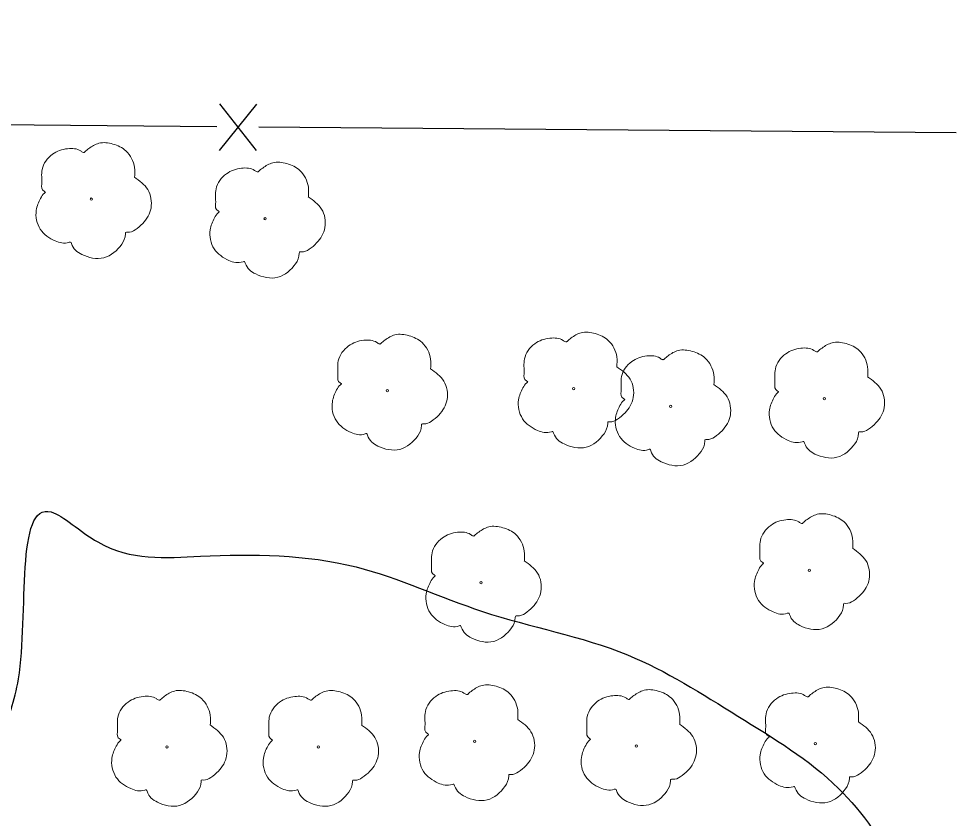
# Model space of a CAD drawing. Extents: x 2361708 to 2370558, y 6977955 to 6991887.
# Drawn here: x 2368480.4 to 2368561.2, y 6990190.4 to 6990259.1 of the extents above; entities that cross this region are included whole.
import ezdxf

# ---------------------------------------------------------------- set-up
doc = ezdxf.new("R2010")
doc.units = 0
doc.header["$LTSCALE"] = 1.9
for name, color, linetype, lineweight in [('17', 7, 'Continuous', 25), ('2', 7, 'Continuous', 25), ('29', 7, 'Continuous', 13), ('31', 7, 'Continuous', 13), ('35', 7, 'Continuous', 13)]:
    doc.layers.add(name, color=color, linetype=linetype, lineweight=lineweight)

msp = doc.modelspace()

# ---------------------------------------------------------------- linework, layer by layer
at = {"layer": '17'}
for p, q in [((2368500.848, 6990251.808), (2368497.616, 6990247.827)), ((2368497.648, 6990251.827), (2368500.816, 6990247.807)), ((2368497.426, 6990249.855), (2368437.429, 6990250.354)), ((2368561.025, 6990249.34), (2368501.027, 6990249.829))]:
    msp.add_line(p, q, dxfattribs=at)
at = {"layer": '2'}
for radius in [2100.552, 2101.512]:
    msp.add_arc((2367157.975, 6991697.061), radius, 309.22549, 315.32843, dxfattribs=at)
at = {"layer": '29'}
for centre in [(2368486.625, 6990243.632), (2368501.582, 6990241.954), (2368512.093, 6990227.154), (2368528.112, 6990227.336), (2368549.691, 6990226.471), (2368536.457, 6990225.805), (2368548.402, 6990211.718), (2368520.161, 6990210.64), (2368493.134, 6990196.522), (2368506.164, 6990196.516), (2368519.59, 6990197.003), (2368533.515, 6990196.586), (2368548.894, 6990196.802)]:
    msp.add_circle(centre, 0.1, dxfattribs=at)
for points in [[(2368482.66, 6990244.204), (2368482.679, 6990244.214), (2368482.599, 6990244.283), (2368482.363, 6990244.911), (2368482.4, 6990246.192), (2368483.288, 6990247.491), (2368484.594, 6990247.973), (2368485.715, 6990247.783), (2368485.946, 6990247.656), (2368486.017, 6990247.657), (2368486.066, 6990247.697), (2368486.414, 6990247.99), (2368487.28, 6990248.439), (2368488.49, 6990248.37), (2368489.606, 6990247.781), (2368490.339, 6990246.357), (2368490.347, 6990245.497)], [(2368497.616, 6990242.527), (2368497.636, 6990242.537), (2368497.555, 6990242.606), (2368497.319, 6990243.234), (2368497.357, 6990244.514), (2368498.245, 6990245.812), (2368499.55, 6990246.295), (2368500.672, 6990246.106), (2368500.904, 6990245.978), (2368500.974, 6990245.978), (2368501.023, 6990246.019), (2368501.37, 6990246.312), (2368502.236, 6990246.761), (2368503.447, 6990246.692), (2368504.562, 6990246.103), (2368505.296, 6990244.68), (2368505.304, 6990243.82)], [(2368490.337, 6990245.517), (2368491.478, 6990244.458), (2368491.763, 6990242.871), (2368491.055, 6990241.544), (2368490.4, 6990240.998), (2368489.732, 6990240.782), (2368489.582, 6990240.77), (2368489.563, 6990240.66), (2368489.242, 6990239.757), (2368487.703, 6990238.592), (2368485.81, 6990238.874), (2368484.911, 6990239.816), (2368484.84, 6990239.945), (2368484.72, 6990239.924), (2368483.509, 6990240.042), (2368482.239, 6990241.04), (2368481.894, 6990242.677), (2368482.264, 6990243.7), (2368482.59, 6990244.143), (2368482.66, 6990244.194)], [(2368505.294, 6990243.839), (2368506.434, 6990242.78), (2368506.719, 6990241.193), (2368506.012, 6990239.867), (2368505.357, 6990239.32), (2368504.689, 6990239.103), (2368504.539, 6990239.092), (2368504.52, 6990238.982), (2368504.199, 6990238.079), (2368502.66, 6990236.914), (2368500.767, 6990237.196), (2368499.868, 6990238.138), (2368499.796, 6990238.267), (2368499.677, 6990238.246), (2368498.466, 6990238.364), (2368497.196, 6990239.362), (2368496.851, 6990240.999), (2368497.221, 6990242.023), (2368497.546, 6990242.466), (2368497.616, 6990242.517)], [(2368508.127, 6990227.726), (2368508.147, 6990227.736), (2368508.067, 6990227.806), (2368507.831, 6990228.433), (2368507.869, 6990229.713), (2368508.756, 6990231.012), (2368510.062, 6990231.494), (2368511.184, 6990231.305), (2368511.415, 6990231.177), (2368511.485, 6990231.178), (2368511.534, 6990231.218), (2368511.882, 6990231.512), (2368512.747, 6990231.96), (2368513.958, 6990231.891), (2368515.074, 6990231.302), (2368515.808, 6990229.879), (2368515.816, 6990229.019)], [(2368524.146, 6990227.908), (2368524.166, 6990227.919), (2368524.086, 6990227.988), (2368523.85, 6990228.616), (2368523.888, 6990229.896), (2368524.775, 6990231.194), (2368526.081, 6990231.677), (2368527.203, 6990231.487), (2368527.434, 6990231.36), (2368527.504, 6990231.36), (2368527.553, 6990231.401), (2368527.901, 6990231.694), (2368528.766, 6990232.142), (2368529.977, 6990232.074), (2368531.093, 6990231.484), (2368531.827, 6990230.061), (2368531.835, 6990229.202)], [(2368545.726, 6990227.044), (2368545.746, 6990227.054), (2368545.665, 6990227.123), (2368545.429, 6990227.751), (2368545.467, 6990229.031), (2368546.355, 6990230.33), (2368547.66, 6990230.812), (2368548.782, 6990230.623), (2368549.013, 6990230.495), (2368549.083, 6990230.496), (2368549.133, 6990230.536), (2368549.48, 6990230.829), (2368550.346, 6990231.278), (2368551.556, 6990231.209), (2368552.672, 6990230.62), (2368553.406, 6990229.197), (2368553.414, 6990228.337)], [(2368532.492, 6990226.378), (2368532.511, 6990226.388), (2368532.431, 6990226.457), (2368532.195, 6990227.085), (2368532.233, 6990228.365), (2368533.12, 6990229.664), (2368534.426, 6990230.146), (2368535.547, 6990229.957), (2368535.779, 6990229.829), (2368535.848, 6990229.83), (2368535.898, 6990229.87), (2368536.245, 6990230.164), (2368537.112, 6990230.612), (2368538.322, 6990230.543), (2368539.438, 6990229.954), (2368540.171, 6990228.531), (2368540.18, 6990227.671)], [(2368515.805, 6990229.039), (2368516.946, 6990227.98), (2368517.231, 6990226.392), (2368516.523, 6990225.066), (2368515.868, 6990224.519), (2368515.201, 6990224.303), (2368515.05, 6990224.291), (2368515.031, 6990224.181), (2368514.71, 6990223.278), (2368513.171, 6990222.114), (2368511.278, 6990222.395), (2368510.379, 6990223.337), (2368510.308, 6990223.466), (2368510.188, 6990223.445), (2368508.977, 6990223.564), (2368507.707, 6990224.561), (2368507.362, 6990226.199), (2368507.732, 6990227.222), (2368508.058, 6990227.665), (2368508.128, 6990227.716)], [(2368531.824, 6990229.221), (2368532.965, 6990228.162), (2368533.25, 6990226.575), (2368532.542, 6990225.248), (2368531.887, 6990224.702), (2368531.22, 6990224.485), (2368531.07, 6990224.474), (2368531.051, 6990224.364), (2368530.729, 6990223.461), (2368529.19, 6990222.296), (2368527.297, 6990222.578), (2368526.398, 6990223.519), (2368526.327, 6990223.649), (2368526.207, 6990223.627), (2368524.996, 6990223.746), (2368523.727, 6990224.744), (2368523.381, 6990226.381), (2368523.751, 6990227.405), (2368524.077, 6990227.848), (2368524.147, 6990227.898)], [(2368553.404, 6990228.357), (2368554.544, 6990227.298), (2368554.829, 6990225.71), (2368554.122, 6990224.383), (2368553.467, 6990223.837), (2368552.799, 6990223.621), (2368552.649, 6990223.609), (2368552.63, 6990223.499), (2368552.308, 6990222.596), (2368550.769, 6990221.432), (2368548.876, 6990221.713), (2368547.978, 6990222.655), (2368547.906, 6990222.784), (2368547.787, 6990222.763), (2368546.576, 6990222.881), (2368545.306, 6990223.88), (2368544.96, 6990225.516), (2368545.331, 6990226.54), (2368545.657, 6990226.983), (2368545.726, 6990227.034)], [(2368540.169, 6990227.691), (2368541.309, 6990226.632), (2368541.595, 6990225.044), (2368540.887, 6990223.717), (2368540.232, 6990223.171), (2368539.564, 6990222.955), (2368539.414, 6990222.943), (2368539.396, 6990222.833), (2368539.074, 6990221.93), (2368537.535, 6990220.765), (2368535.642, 6990221.047), (2368534.743, 6990221.989), (2368534.672, 6990222.118), (2368534.552, 6990222.097), (2368533.341, 6990222.215), (2368532.072, 6990223.213), (2368531.726, 6990224.85), (2368532.096, 6990225.874), (2368532.422, 6990226.317), (2368532.492, 6990226.368)], [(2368544.436, 6990212.291), (2368544.456, 6990212.301), (2368544.376, 6990212.37), (2368544.14, 6990212.998), (2368544.177, 6990214.278), (2368545.065, 6990215.577), (2368546.37, 6990216.059), (2368547.492, 6990215.87), (2368547.723, 6990215.742), (2368547.793, 6990215.743), (2368547.843, 6990215.783), (2368548.19, 6990216.077), (2368549.056, 6990216.525), (2368550.267, 6990216.456), (2368551.383, 6990215.867), (2368552.116, 6990214.444), (2368552.124, 6990213.584)], [(2368516.195, 6990211.212), (2368516.215, 6990211.222), (2368516.134, 6990211.291), (2368515.898, 6990211.919), (2368515.936, 6990213.2), (2368516.824, 6990214.498), (2368518.129, 6990214.98), (2368519.251, 6990214.791), (2368519.482, 6990214.663), (2368519.552, 6990214.664), (2368519.602, 6990214.704), (2368519.949, 6990214.998), (2368520.815, 6990215.446), (2368522.025, 6990215.377), (2368523.141, 6990214.788), (2368523.875, 6990213.365), (2368523.883, 6990212.505)], [(2368552.114, 6990213.604), (2368553.254, 6990212.545), (2368553.539, 6990210.957), (2368552.832, 6990209.63), (2368552.177, 6990209.084), (2368551.509, 6990208.868), (2368551.359, 6990208.856), (2368551.34, 6990208.746), (2368551.019, 6990207.843), (2368549.48, 6990206.678), (2368547.587, 6990206.96), (2368546.688, 6990207.902), (2368546.617, 6990208.031), (2368546.497, 6990208.01), (2368545.286, 6990208.129), (2368544.016, 6990209.126), (2368543.67, 6990210.763), (2368544.041, 6990211.787), (2368544.367, 6990212.23), (2368544.436, 6990212.281)], [(2368523.873, 6990212.525), (2368525.013, 6990211.466), (2368525.298, 6990209.878), (2368524.591, 6990208.551), (2368523.936, 6990208.005), (2368523.268, 6990207.789), (2368523.118, 6990207.778), (2368523.099, 6990207.667), (2368522.778, 6990206.764), (2368521.239, 6990205.6), (2368519.346, 6990205.882), (2368518.447, 6990206.823), (2368518.375, 6990206.952), (2368518.256, 6990206.931), (2368517.045, 6990207.05), (2368515.775, 6990208.048), (2368515.43, 6990209.684), (2368515.8, 6990210.708), (2368516.126, 6990211.151), (2368516.195, 6990211.202)], [(2368489.168, 6990197.094), (2368489.188, 6990197.104), (2368489.107, 6990197.173), (2368488.872, 6990197.801), (2368488.909, 6990199.081), (2368489.797, 6990200.38), (2368491.102, 6990200.862), (2368492.224, 6990200.673), (2368492.456, 6990200.545), (2368492.525, 6990200.546), (2368492.575, 6990200.586), (2368492.922, 6990200.88), (2368493.788, 6990201.328), (2368494.999, 6990201.26), (2368496.115, 6990200.67), (2368496.848, 6990199.247), (2368496.856, 6990198.387)], [(2368502.199, 6990197.088), (2368502.219, 6990197.098), (2368502.138, 6990197.167), (2368501.902, 6990197.795), (2368501.94, 6990199.076), (2368502.828, 6990200.374), (2368504.133, 6990200.856), (2368505.255, 6990200.667), (2368505.486, 6990200.539), (2368505.556, 6990200.54), (2368505.605, 6990200.58), (2368505.953, 6990200.874), (2368506.819, 6990201.322), (2368508.03, 6990201.253), (2368509.145, 6990200.664), (2368509.879, 6990199.241), (2368509.887, 6990198.381)], [(2368515.625, 6990197.576), (2368515.645, 6990197.586), (2368515.564, 6990197.655), (2368515.328, 6990198.283), (2368515.366, 6990199.563), (2368516.254, 6990200.862), (2368517.559, 6990201.344), (2368518.681, 6990201.155), (2368518.912, 6990201.027), (2368518.982, 6990201.028), (2368519.032, 6990201.068), (2368519.379, 6990201.361), (2368520.245, 6990201.809), (2368521.455, 6990201.742), (2368522.571, 6990201.152), (2368523.305, 6990199.729), (2368523.313, 6990198.869)], [(2368529.549, 6990197.159), (2368529.57, 6990197.168), (2368529.489, 6990197.238), (2368529.253, 6990197.865), (2368529.29, 6990199.146), (2368530.179, 6990200.444), (2368531.484, 6990200.927), (2368532.606, 6990200.737), (2368532.837, 6990200.61), (2368532.907, 6990200.61), (2368532.956, 6990200.651), (2368533.304, 6990200.944), (2368534.169, 6990201.392), (2368535.38, 6990201.324), (2368536.495, 6990200.735), (2368537.23, 6990199.311), (2368537.238, 6990198.452)], [(2368544.928, 6990197.375), (2368544.948, 6990197.385), (2368544.868, 6990197.454), (2368544.631, 6990198.082), (2368544.669, 6990199.362), (2368545.557, 6990200.661), (2368546.863, 6990201.143), (2368547.984, 6990200.954), (2368548.215, 6990200.826), (2368548.285, 6990200.827), (2368548.335, 6990200.867), (2368548.682, 6990201.16), (2368549.548, 6990201.609), (2368550.759, 6990201.54), (2368551.874, 6990200.951), (2368552.608, 6990199.528), (2368552.616, 6990198.668)], [(2368523.303, 6990198.889), (2368524.443, 6990197.83), (2368524.728, 6990196.243), (2368524.02, 6990194.915), (2368523.366, 6990194.369), (2368522.698, 6990194.153), (2368522.548, 6990194.141), (2368522.529, 6990194.031), (2368522.207, 6990193.128), (2368520.668, 6990191.963), (2368518.776, 6990192.245), (2368517.877, 6990193.187), (2368517.806, 6990193.316), (2368517.685, 6990193.295), (2368516.475, 6990193.414), (2368515.205, 6990194.412), (2368514.859, 6990196.048), (2368515.23, 6990197.072), (2368515.556, 6990197.515), (2368515.625, 6990197.566)], [(2368496.846, 6990198.407), (2368497.986, 6990197.348), (2368498.271, 6990195.76), (2368497.564, 6990194.434), (2368496.909, 6990193.887), (2368496.241, 6990193.671), (2368496.091, 6990193.66), (2368496.072, 6990193.549), (2368495.751, 6990192.646), (2368494.212, 6990191.482), (2368492.319, 6990191.764), (2368491.42, 6990192.705), (2368491.349, 6990192.834), (2368491.229, 6990192.813), (2368490.018, 6990192.932), (2368488.748, 6990193.93), (2368488.403, 6990195.566), (2368488.773, 6990196.59), (2368489.099, 6990197.033), (2368489.168, 6990197.084)], [(2368509.877, 6990198.401), (2368511.017, 6990197.342), (2368511.302, 6990195.754), (2368510.595, 6990194.427), (2368509.94, 6990193.881), (2368509.272, 6990193.665), (2368509.122, 6990193.654), (2368509.103, 6990193.543), (2368508.782, 6990192.641), (2368507.242, 6990191.476), (2368505.35, 6990191.758), (2368504.451, 6990192.699), (2368504.379, 6990192.829), (2368504.26, 6990192.807), (2368503.048, 6990192.926), (2368501.779, 6990193.924), (2368501.434, 6990195.56), (2368501.804, 6990196.584), (2368502.129, 6990197.027), (2368502.199, 6990197.078)], [(2368537.227, 6990198.472), (2368538.368, 6990197.413), (2368538.653, 6990195.825), (2368537.945, 6990194.498), (2368537.29, 6990193.952), (2368536.622, 6990193.735), (2368536.473, 6990193.724), (2368536.453, 6990193.614), (2368536.132, 6990192.711), (2368534.593, 6990191.546), (2368532.7, 6990191.828), (2368531.802, 6990192.769), (2368531.73, 6990192.899), (2368531.611, 6990192.878), (2368530.399, 6990192.996), (2368529.129, 6990193.994), (2368528.784, 6990195.631), (2368529.154, 6990196.655), (2368529.48, 6990197.098), (2368529.549, 6990197.148)], [(2368552.606, 6990198.688), (2368553.746, 6990197.629), (2368554.032, 6990196.041), (2368553.324, 6990194.714), (2368552.669, 6990194.168), (2368552.001, 6990193.952), (2368551.851, 6990193.94), (2368551.832, 6990193.83), (2368551.511, 6990192.927), (2368549.971, 6990191.762), (2368548.079, 6990192.044), (2368547.18, 6990192.986), (2368547.109, 6990193.115), (2368546.989, 6990193.094), (2368545.778, 6990193.212), (2368544.509, 6990194.21), (2368544.163, 6990195.847), (2368544.533, 6990196.871), (2368544.859, 6990197.314), (2368544.928, 6990197.365)]]:
    msp.add_spline(points, degree=3, dxfattribs=at)
at = {"layer": '31', "lineweight": 25}
msp.add_spline([(2368474.534, 6990080.829), (2368476.894, 6990087.161), (2368471.538, 6990096.161), (2368467.121, 6990105.31), (2368467.449, 6990112.823), (2368466.827, 6990119.327), (2368466.831, 6990129.438), (2368467.186, 6990140.462), (2368465.483, 6990148.066), (2368466.406, 6990155.185), (2368472.29, 6990162.202), (2368475.39, 6990168.481), (2368475.298, 6990181.291), (2368477.447, 6990189.792), (2368479.034, 6990197.467), (2368480.357, 6990202.37), (2368483.181, 6990216.728), (2368487.176, 6990214.146), (2368496.008, 6990212.92), (2368509.417, 6990211.997), (2368520.284, 6990208.17), (2368532.761, 6990204.429), (2368542.251, 6990199.169), (2368550.9, 6990192.951), (2368556.17, 6990185.671), (2368559.219, 6990179.47), (2368561.797, 6990172.374), (2368559.452, 6990164.491), (2368555.075, 6990156.729), (2368548.735, 6990150.488), (2368545.62, 6990144.639), (2368544.117, 6990138.664), (2368546.08, 6990135.213), (2368550.811, 6990137.168), (2368559.958, 6990142.865)], degree=3, dxfattribs=at)
at = {"layer": '35'}
for points in [[(2368983.929, 6990531.529), (2368979.435, 6990519.356), (2368975.701, 6990506), (2368972.153, 6990495.326), (2368965.023, 6990482.667), (2368952.28, 6990464.985), (2368944.692, 6990449.112), (2368936.279, 6990436.661), (2368930.708, 6990428.388), (2368926.974, 6990420.332), (2368923.178, 6990407.345), (2368925.818, 6990397.9), (2368929.492, 6990388.004), (2368932.253, 6990381.66), (2368935.154, 6990377.288), (2368935.872, 6990367.074), (2368936.658, 6990350.711), (2368934.899, 6990336.894), (2368925.545, 6990315.203), (2368919.061, 6990298.721), (2368917.665, 6990291.017), (2368922.007, 6990291.848), (2368928.932, 6990298.725), (2368940.303, 6990308.073), (2368954.807, 6990321.422), (2368956.934, 6990318.642), (2368952.658, 6990309.771), (2368947.879, 6990300.145), (2368939.818, 6990283.488), (2368927.075, 6990259.465), (2368910.767, 6990240.319), (2368886.835, 6990212.09), (2368866.726, 6990187.627), (2368845.138, 6990163.161), (2368822.496, 6990139.104), (2368799.648, 6990117.845), (2368778.178, 6990104.05), (2368756.592, 6990085.654), (2368734.588, 6990065.974), (2368713.09, 6990048.828), (2368704.692, 6990045.508), (2368705.15, 6990046.662), (2368709.481, 6990052.884), (2368718.059, 6990061.596), (2368727.733, 6990071.708), (2368736.854, 6990082.166), (2368748.659, 6990097.399), (2368759.795, 6990109.476), (2368764.382, 6990117.239), (2368763.943, 6990120.186), (2368757.319, 6990118.552), (2368746.862, 6990109.793), (2368726.432, 6990091.817), (2368699.934, 6990071.484), (2368679.435, 6990058.628), (2368654.88, 6990046.464), (2368626.237, 6990035.071), (2368603.78, 6990024.176), (2368586.487, 6990016.992), (2368573.437, 6990012.767), (2368565.504, 6990008.782), (2368560.239, 6990006.131), (2368556.575, 6990003.426)], [(2368306.448, 6990497.689), (2368306.381, 6990485.798), (2368306.875, 6990472.862), (2368314.304, 6990466.652), (2368320.698, 6990459.913), (2368328.691, 6990453.379), (2368336.59, 6990448.214), (2368336.349, 6990442.051), (2368329.045, 6990439.251), (2368323.69, 6990434.51), (2368320.725, 6990426.672), (2368318.707, 6990416.992), (2368317.476, 6990407.6), (2368316.021, 6990399.796), (2368315.408, 6990391.629), (2368317.477, 6990379.128), (2368321.246, 6990370.894), (2368327.763, 6990360.765), (2368332.504, 6990353.3), (2368336.691, 6990345.189), (2368342.784, 6990338.627), (2368352.452, 6990334.669), (2368363.488, 6990332.014), (2368372.052, 6990325.315), (2368384.563, 6990324.204), (2368392.56, 6990326.71), (2368402.723, 6990325.327), (2368407.846, 6990324.006), (2368422.852, 6990327.639), (2368438.688, 6990329.22), (2368451.482, 6990329.952), (2368466.361, 6990328.033), (2368482.419, 6990323.016), (2368493.157, 6990321.208), (2368501.477, 6990315.947), (2368510.222, 6990307.129), (2368523.896, 6990299.38), (2368536.862, 6990296.773), (2368546.63, 6990298.096), (2368556.237, 6990297.327), (2368560.836, 6990294.291), (2368565.853, 6990289.448), (2368566.111, 6990283.381), (2368566.362, 6990276.913), (2368567.176, 6990266.04), (2368565.907, 6990257.547), (2368568.272, 6990250.659), (2368572.868, 6990246.913), (2368578.046, 6990248.202), (2368585.128, 6990249.11), (2368588.446, 6990258.812), (2368586.77, 6990269.917), (2368591.867, 6990273.325), (2368601.012, 6990272.882), (2368610.964, 6990270.667), (2368622.374, 6990268.575), (2368629.997, 6990270.408), (2368635.673, 6990267.712), (2368641.529, 6990259.787), (2368648.359, 6990254.482), (2368652.762, 6990249.023), (2368658.453, 6990244.678), (2368661.468, 6990246.326), (2368666.518, 6990251.565), (2368673.531, 6990255.492), (2368677.989, 6990258.934), (2368680.855, 6990262.412), (2368681.559, 6990266.208), (2368681.94, 6990269.322), (2368682.334, 6990271.016)], [(2368789.929, 6990320.343), (2368790.53, 6990320.348), (2368797.873, 6990325.298), (2368807.423, 6990333.68), (2368817.733, 6990344.318), (2368829.52, 6990357.271), (2368840.79, 6990369.879), (2368857.89, 6990388.953), (2368868.503, 6990400.184), (2368882.774, 6990414.871), (2368900.904, 6990433.954), (2368914.357, 6990446.283), (2368927.592, 6990458.41), (2368938.738, 6990467.296), (2368945.543, 6990470.961), (2368944.236, 6990466.448), (2368939.885, 6990460.207), (2368933.405, 6990450.725), (2368923.326, 6990435.878), (2368917.886, 6990422.216), (2368911.041, 6990411.13), (2368905.079, 6990401.823), (2368900.974, 6990394.023), (2368900.322, 6990384.766), (2368901.314, 6990374.025), (2368904.437, 6990367.355), (2368904.31, 6990359.763), (2368903.563, 6990354.106), (2368901.129, 6990347.222), (2368896.475, 6990339.217), (2368894.175, 6990318.195), (2368888.579, 6990298.791), (2368874.725, 6990269.767), (2368859.183, 6990244.758), (2368839.662, 6990217.401), (2368811.187, 6990186.269), (2368782.802, 6990157.217), (2368754.567, 6990130.256), (2368727.088, 6990107.924), (2368698.455, 6990089.211), (2368672.208, 6990074.11), (2368648.698, 6990060.265), (2368628.721, 6990050.445), (2368613.068, 6990044.306), (2368603.074, 6990040.52), (2368593.252, 6990034.387), (2368582.867, 6990026.477), (2368572.981, 6990018.563), (2368564.602, 6990014.263), (2368560.596, 6990012.755), (2368556.513, 6990009.896), (2368554.167, 6990007.363), (2368553.067, 6990006.373)], [(2368877.387, 6990324.285), (2368874.297, 6990316.825), (2368865.769, 6990299.724), (2368854.408, 6990277.794), (2368838.655, 6990248.533), (2368821.319, 6990221.817), (2368800.752, 6990198.29), (2368778.177, 6990174.574), (2368756.711, 6990151.938), (2368726.394, 6990125.228), (2368701.09, 6990109.767), (2368674.264, 6990092.341), (2368654.195, 6990079.599), (2368641.287, 6990072.956), (2368627.876, 6990063.548), (2368616.531, 6990055.609), (2368597.914, 6990041.572), (2368580.439, 6990029.435), (2368569.832, 6990023.723), (2368563.015, 6990022.318), (2368556.088, 6990018.872), (2368551.515, 6990012.829), (2368551.072, 6990011.074), (2368549.464, 6990009.759)]]:
    msp.add_spline(points, degree=3, dxfattribs=at)

doc.saveas('drawing.dxf')
